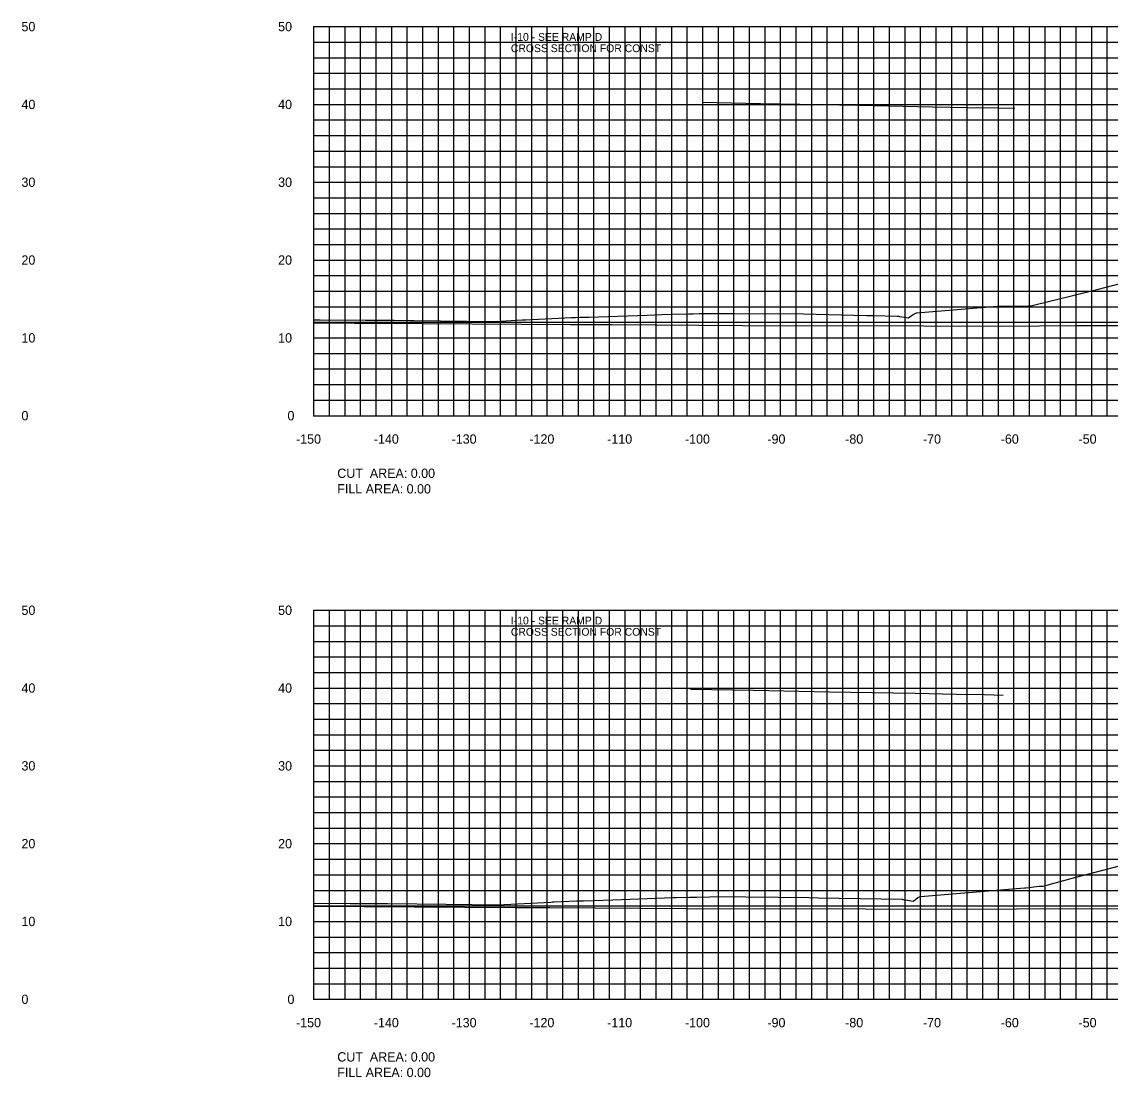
# Model space of a CAD drawing. Extents: x 1800880 to 1814006, y 250083 to 250560.
# Drawn here: x 1809923.4 to 1810063.4, y 250089.4 to 250225 of the extents above; entities that cross this region are included whole.
import ezdxf

# ---------------------------------------------------------------- set-up
doc = ezdxf.new("R2010")
doc.units = 0
for name, color, linetype in [('33', 7, 'Continuous'), ('CL-CNST', 7, 'Continuous'), ('DESIGN - DRAINAGE - Bridges', 7, 'Continuous'), ('DRAINAGETXT', 7, 'Continuous'), ('EPTEXT', 7, 'Continuous'), ('Level 46', 7, 'Continuous'), ('Level 62', 7, 'Continuous')]:
    doc.layers.add(name, color=color, linetype=linetype)

msp = doc.modelspace()

# ---------------------------------------------------------------- linework, layer by layer
at = {"layer": 'CL-CNST'}
for points in [[(1809961, 250186.73), (1809961.81, 250186.73), (1809967.65, 250186.72), (1809970.59, 250186.71), (1809971.3, 250186.71), (1809973.33, 250186.66), (1809973.86, 250186.65), (1809984.13, 250186.53), (1809984.13, 250186.53), (1809984.22, 250186.54), (1809984.24, 250186.54), (1809987.78, 250186.73), (1809987.93, 250186.74), (1809988.2, 250186.74), (1809994.12, 250187.05), (1809994.47, 250187.05), (1809994.62, 250187.05), (1809995.18, 250187.07), (1809995.28, 250187.07), (1809996.36, 250187.1), (1809998.82, 250187.17), (1810003.85, 250187.36), (1810005.74, 250187.43), (1810006.93, 250187.48), (1810009.19, 250187.52), (1810009.72, 250187.53), (1810009.76, 250187.53), (1810010.57, 250187.55), (1810011.74, 250187.58), (1810015.05, 250187.56), (1810023.96, 250187.5), (1810032.05, 250187.32), (1810032.84, 250187.3), (1810035.97, 250187.23), (1810036.04, 250187.22), (1810036.12, 250187.21), (1810036.19, 250187.2), (1810036.25, 250187.19), (1810036.31, 250187.18), (1810037.42, 250186.99), (1810037.79, 250187.26), (1810038.06, 250187.45), (1810038.49, 250187.66), (1810038.53, 250187.66), (1810048.89, 250188.52), (1810052.89, 250188.54), (1810053.15, 250188.54), (1810061.68, 250190.63), (1810065.83, 250191.72)], [(1809961, 250111.78), (1809965.65, 250111.75), (1809968.41, 250111.75), (1809970.51, 250111.74), (1809978.01, 250111.66), (1809984.58, 250111.57), (1809984.62, 250111.57), (1809991.45, 250111.93), (1809991.68, 250111.94), (1809991.85, 250111.94), (1809994.75, 250112.09), (1809995.11, 250112.09), (1809995.24, 250112.09), (1809995.28, 250112.09), (1809995.65, 250112.1), (1809999.43, 250112.22), (1810007.19, 250112.51), (1810007.62, 250112.52), (1810007.63, 250112.52), (1810009.29, 250112.56), (1810009.64, 250112.57), (1810009.89, 250112.57), (1810010.23, 250112.57), (1810011.9, 250112.61), (1810012.35, 250112.62), (1810020.73, 250112.54), (1810024.61, 250112.5), (1810025.83, 250112.48), (1810036.63, 250112.29), (1810036.67, 250112.28), (1810036.73, 250112.26), (1810036.79, 250112.25), (1810038.02, 250112.03), (1810038.29, 250112.23), (1810038.66, 250112.49), (1810038.97, 250112.64), (1810039, 250112.64), (1810052.35, 250113.75), (1810052.57, 250113.77), (1810054.25, 250113.97), (1810054.41, 250113.97), (1810054.75, 250113.98), (1810058.65, 250115.03), (1810069.66, 250117.91)]]:
    msp.add_lwpolyline(points, dxfattribs=at)
at = {"layer": 'DESIGN - DRAINAGE - Bridges'}
for p, q in [((1809960.94, 250224.43), (1809961, 250224.43)), ((1809961, 250174.43), (1809961, 250224.43)), ((1809960.94, 250214.43), (1809961, 250214.43)), ((1809960.94, 250204.43), (1809961, 250204.43)), ((1809960.94, 250194.43), (1809961, 250194.43)), ((1809960.94, 250184.43), (1809961, 250184.43)), ((1809960.94, 250174.43), (1809961, 250174.43)), ((1809961, 250174.43), (1810261, 250174.43)), ((1809961, 250174.37), (1809961, 250174.43)), ((1809971, 250174.37), (1809971, 250174.43)), ((1809981, 250174.37), (1809981, 250174.43)), ((1809991, 250174.37), (1809991, 250174.43)), ((1810001, 250174.37), (1810001, 250174.43)), ((1810011, 250174.37), (1810011, 250174.43)), ((1810021, 250174.37), (1810021, 250174.43)), ((1810031, 250174.37), (1810031, 250174.43)), ((1810041, 250174.37), (1810041, 250174.43)), ((1810051, 250174.37), (1810051, 250174.43)), ((1810061, 250174.37), (1810061, 250174.43)), ((1809960.94, 250149.43), (1809961, 250149.43)), ((1809961, 250099.43), (1809961, 250149.43)), ((1809960.94, 250139.43), (1809961, 250139.43)), ((1809960.94, 250129.43), (1809961, 250129.43)), ((1809960.94, 250119.43), (1809961, 250119.43)), ((1809960.94, 250109.43), (1809961, 250109.43)), ((1809960.94, 250099.43), (1809961, 250099.43)), ((1809961, 250099.43), (1810261, 250099.43)), ((1809961, 250099.37), (1809961, 250099.43)), ((1809971, 250099.37), (1809971, 250099.43)), ((1809981, 250099.37), (1809981, 250099.43)), ((1809991, 250099.37), (1809991, 250099.43)), ((1810001, 250099.37), (1810001, 250099.43)), ((1810011, 250099.37), (1810011, 250099.43)), ((1810021, 250099.37), (1810021, 250099.43)), ((1810031, 250099.37), (1810031, 250099.43)), ((1810041, 250099.37), (1810041, 250099.43)), ((1810051, 250099.37), (1810051, 250099.43)), ((1810061, 250099.37), (1810061, 250099.43))]:
    msp.add_line(p, q, dxfattribs=at)
at = {"layer": 'Level 46'}
for p, q in [((1809961, 250224.43), (1810261, 250224.43)), ((1809961, 250174.43), (1809961, 250224.43)), ((1809963, 250174.43), (1809963, 250224.43)), ((1809965, 250174.43), (1809965, 250224.43)), ((1809967, 250174.43), (1809967, 250224.43)), ((1809969, 250174.43), (1809969, 250224.43)), ((1809971, 250174.43), (1809971, 250224.43)), ((1809973, 250174.43), (1809973, 250224.43)), ((1809975, 250174.43), (1809975, 250224.43)), ((1809977, 250174.43), (1809977, 250224.43)), ((1809979, 250174.43), (1809979, 250224.43)), ((1809981, 250174.43), (1809981, 250224.43)), ((1809983, 250174.43), (1809983, 250224.43)), ((1809985, 250174.43), (1809985, 250224.43)), ((1809987, 250174.43), (1809987, 250224.43)), ((1809989, 250174.43), (1809989, 250224.43)), ((1809991, 250174.43), (1809991, 250224.43)), ((1809993, 250174.43), (1809993, 250224.43)), ((1809995, 250174.43), (1809995, 250224.43)), ((1809997, 250174.43), (1809997, 250224.43)), ((1809999, 250174.43), (1809999, 250224.43)), ((1810001, 250174.43), (1810001, 250224.43)), ((1810003, 250174.43), (1810003, 250224.43)), ((1810005, 250174.43), (1810005, 250224.43)), ((1810007, 250174.43), (1810007, 250224.43)), ((1810009, 250174.43), (1810009, 250224.43)), ((1810011, 250174.43), (1810011, 250224.43)), ((1810013, 250174.43), (1810013, 250224.43)), ((1810015, 250174.43), (1810015, 250224.43)), ((1810017, 250174.43), (1810017, 250224.43)), ((1810019, 250174.43), (1810019, 250224.43)), ((1810021, 250174.43), (1810021, 250224.43)), ((1810023, 250174.43), (1810023, 250224.43)), ((1810025, 250174.43), (1810025, 250224.43)), ((1810027, 250174.43), (1810027, 250224.43)), ((1810029, 250174.43), (1810029, 250224.43)), ((1810031, 250174.43), (1810031, 250224.43)), ((1810033, 250174.43), (1810033, 250224.43)), ((1810035, 250174.43), (1810035, 250224.43)), ((1810037, 250174.43), (1810037, 250224.43)), ((1810039, 250174.43), (1810039, 250224.43)), ((1810041, 250174.43), (1810041, 250224.43)), ((1810043, 250174.43), (1810043, 250224.43)), ((1810045, 250174.43), (1810045, 250224.43)), ((1810047, 250174.43), (1810047, 250224.43)), ((1810049, 250174.43), (1810049, 250224.43)), ((1810051, 250174.43), (1810051, 250224.43)), ((1810053, 250174.43), (1810053, 250224.43)), ((1810055, 250174.43), (1810055, 250224.43)), ((1810057, 250174.43), (1810057, 250224.43)), ((1810059, 250174.43), (1810059, 250224.43)), ((1810061, 250174.43), (1810061, 250224.43)), ((1810063, 250174.43), (1810063, 250224.43)), ((1809961, 250222.43), (1810261, 250222.43)), ((1809961, 250220.43), (1810261, 250220.43)), ((1809961, 250218.43), (1810261, 250218.43)), ((1809961, 250216.43), (1810261, 250216.43)), ((1809961, 250214.43), (1810261, 250214.43)), ((1809961, 250212.43), (1810261, 250212.43)), ((1809961, 250210.43), (1810261, 250210.43)), ((1809961, 250208.43), (1810261, 250208.43)), ((1809961, 250206.43), (1810261, 250206.43)), ((1809961, 250204.43), (1810261, 250204.43)), ((1809961, 250202.43), (1810261, 250202.43)), ((1809961, 250200.43), (1810261, 250200.43)), ((1809961, 250198.43), (1810261, 250198.43)), ((1809961, 250196.43), (1810261, 250196.43)), ((1809961, 250194.43), (1810261, 250194.43)), ((1809961, 250192.43), (1810261, 250192.43)), ((1809961, 250190.43), (1810261, 250190.43)), ((1809961, 250188.43), (1810261, 250188.43)), ((1809961, 250186.43), (1810261, 250186.43)), ((1809961, 250184.43), (1810261, 250184.43)), ((1809961, 250182.43), (1810261, 250182.43)), ((1809961, 250180.43), (1810261, 250180.43)), ((1809961, 250178.43), (1810261, 250178.43)), ((1809961, 250176.43), (1810261, 250176.43)), ((1809961, 250174.43), (1810261, 250174.43)), ((1809961, 250149.43), (1810261, 250149.43)), ((1809961, 250099.43), (1809961, 250149.43)), ((1809963, 250099.43), (1809963, 250149.43)), ((1809965, 250099.43), (1809965, 250149.43)), ((1809967, 250099.43), (1809967, 250149.43)), ((1809969, 250099.43), (1809969, 250149.43)), ((1809971, 250099.43), (1809971, 250149.43)), ((1809973, 250099.43), (1809973, 250149.43)), ((1809975, 250099.43), (1809975, 250149.43)), ((1809977, 250099.43), (1809977, 250149.43)), ((1809979, 250099.43), (1809979, 250149.43)), ((1809981, 250099.43), (1809981, 250149.43)), ((1809983, 250099.43), (1809983, 250149.43)), ((1809985, 250099.43), (1809985, 250149.43)), ((1809987, 250099.43), (1809987, 250149.43)), ((1809989, 250099.43), (1809989, 250149.43)), ((1809991, 250099.43), (1809991, 250149.43)), ((1809993, 250099.43), (1809993, 250149.43)), ((1809995, 250099.43), (1809995, 250149.43)), ((1809997, 250099.43), (1809997, 250149.43)), ((1809999, 250099.43), (1809999, 250149.43)), ((1810001, 250099.43), (1810001, 250149.43)), ((1810003, 250099.43), (1810003, 250149.43)), ((1810005, 250099.43), (1810005, 250149.43)), ((1810007, 250099.43), (1810007, 250149.43)), ((1810009, 250099.43), (1810009, 250149.43)), ((1810011, 250099.43), (1810011, 250149.43)), ((1810013, 250099.43), (1810013, 250149.43)), ((1810015, 250099.43), (1810015, 250149.43)), ((1810017, 250099.43), (1810017, 250149.43)), ((1810019, 250099.43), (1810019, 250149.43)), ((1810021, 250099.43), (1810021, 250149.43)), ((1810023, 250099.43), (1810023, 250149.43)), ((1810025, 250099.43), (1810025, 250149.43)), ((1810027, 250099.43), (1810027, 250149.43)), ((1810029, 250099.43), (1810029, 250149.43)), ((1810031, 250099.43), (1810031, 250149.43)), ((1810033, 250099.43), (1810033, 250149.43)), ((1810035, 250099.43), (1810035, 250149.43)), ((1810037, 250099.43), (1810037, 250149.43)), ((1810039, 250099.43), (1810039, 250149.43)), ((1810041, 250099.43), (1810041, 250149.43)), ((1810043, 250099.43), (1810043, 250149.43)), ((1810045, 250099.43), (1810045, 250149.43)), ((1810047, 250099.43), (1810047, 250149.43)), ((1810049, 250099.43), (1810049, 250149.43)), ((1810051, 250099.43), (1810051, 250149.43)), ((1810053, 250099.43), (1810053, 250149.43)), ((1810055, 250099.43), (1810055, 250149.43)), ((1810057, 250099.43), (1810057, 250149.43)), ((1810059, 250099.43), (1810059, 250149.43)), ((1810061, 250099.43), (1810061, 250149.43)), ((1810063, 250099.43), (1810063, 250149.43)), ((1809961, 250147.43), (1810261, 250147.43)), ((1809961, 250145.43), (1810261, 250145.43)), ((1809961, 250143.43), (1810261, 250143.43)), ((1809961, 250141.43), (1810261, 250141.43)), ((1809961, 250139.43), (1810261, 250139.43)), ((1809961, 250137.43), (1810261, 250137.43)), ((1809961, 250135.43), (1810261, 250135.43)), ((1809961, 250133.43), (1810261, 250133.43)), ((1809961, 250131.43), (1810261, 250131.43)), ((1809961, 250129.43), (1810261, 250129.43)), ((1809961, 250127.43), (1810261, 250127.43)), ((1809961, 250125.43), (1810261, 250125.43)), ((1809961, 250123.43), (1810261, 250123.43)), ((1809961, 250121.43), (1810261, 250121.43)), ((1809961, 250119.43), (1810261, 250119.43)), ((1809961, 250117.43), (1810261, 250117.43)), ((1809961, 250115.43), (1810261, 250115.43)), ((1809961, 250113.43), (1810261, 250113.43)), ((1809961, 250111.43), (1810261, 250111.43)), ((1809961, 250109.43), (1810261, 250109.43)), ((1809961, 250107.43), (1810261, 250107.43)), ((1809961, 250105.43), (1810261, 250105.43)), ((1809961, 250103.43), (1810261, 250103.43)), ((1809961, 250101.43), (1810261, 250101.43)), ((1809961, 250099.43), (1810261, 250099.43))]:
    msp.add_line(p, q, dxfattribs=at)
at = {"layer": 'Level 62'}
for points in [[(1810010.91, 250214.71), (1810018.4, 250214.56), (1810020.96, 250214.52), (1810031.08, 250214.32), (1810040.51, 250214.14), (1810045.08, 250214.05), (1810048.95, 250213.98), (1810051.11, 250213.93)], [(1809961, 250186.35), (1809966.2, 250186.32), (1809968.7, 250186.32), (1809993.95, 250186.14), (1809999.26, 250186.15), (1810021.71, 250185.99), (1810029.37, 250186.02), (1810049.46, 250185.95), (1810059.13, 250186), (1810077.22, 250186.02), (1810088.62, 250186.08), (1810104.98, 250185.8), (1810117.89, 250185.87), (1810132.73, 250186.03), (1810146.41, 250185.94), (1810160.49, 250186.03), (1810173.94, 250186.26), (1810188.24, 250186.34), (1810201.43, 250185.98), (1810216, 250186.08), (1810235.17, 250185.41), (1810243.75, 250185.47), (1810261, 250185.47)], [(1810009.43, 250139.3), (1810017.51, 250139.14), (1810019.48, 250139.1), (1810027.27, 250138.96), (1810038.27, 250138.75), (1810043.6, 250138.65), (1810047.22, 250138.58), (1810049.63, 250138.53)], [(1809961, 250111.41), (1809986.87, 250111.22), (1809991.33, 250111.23), (1810014.62, 250111.07), (1810021.51, 250111.09), (1810042.38, 250111.02), (1810051.33, 250111.07), (1810070.13, 250111.09), (1810080.87, 250111.15), (1810097.89, 250110.85), (1810110.18, 250110.92), (1810125.65, 250111.09), (1810139.9, 250110.99), (1810153.4, 250111.08), (1810167.45, 250111.31), (1810181.16, 250111.4), (1810194.94, 250111.02), (1810208.91, 250111.11), (1810228.98, 250110.41), (1810236.67, 250110.47), (1810257.05, 250110.47), (1810261, 250110.49)]]:
    msp.add_lwpolyline(points, dxfattribs=at)

# ---------------------------------------------------------------- texts
for s, p in [('-150', (1809958.7, 250170.83)), ('-140', (1809968.7, 250170.83)), ('-130', (1809978.7, 250170.83)), ('-120', (1809988.7, 250170.83)), ('-110', (1809998.7, 250170.83)), ('-100', (1810008.7, 250170.83)), ('-90', (1810019.3, 250170.83)), ('-80', (1810029.3, 250170.83)), ('-70', (1810039.3, 250170.83)), ('-60', (1810049.3, 250170.83)), ('-50', (1810059.3, 250170.83)), ('-150', (1809958.7, 250095.83)), ('-140', (1809968.7, 250095.83)), ('-130', (1809978.7, 250095.83)), ('-120', (1809988.7, 250095.83)), ('-110', (1809998.7, 250095.83)), ('-100', (1810008.7, 250095.83)), ('-90', (1810019.3, 250095.83)), ('-80', (1810029.3, 250095.83)), ('-70', (1810039.3, 250095.83)), ('-60', (1810049.3, 250095.83)), ('-50', (1810059.3, 250095.83))]:
    msp.add_text(s, height=1.2).set_placement(p)
at = {"layer": '33'}
for s, p in [('50', (1809923.4, 250223.83)), ('50', (1809956.4, 250223.83)), ('40', (1809923.4, 250213.83)), ('40', (1809956.4, 250213.83)), ('30', (1809923.4, 250203.83)), ('30', (1809956.4, 250203.83)), ('20', (1809923.4, 250193.83)), ('20', (1809956.4, 250193.83)), ('10', (1809923.4, 250183.83)), ('10', (1809956.4, 250183.83)), ('0', (1809923.4, 250173.83)), ('0', (1809957.6, 250173.83)), ('50', (1809923.4, 250148.83)), ('50', (1809956.4, 250148.83)), ('40', (1809923.4, 250138.83)), ('40', (1809956.4, 250138.83)), ('30', (1809923.4, 250128.83)), ('30', (1809956.4, 250128.83)), ('20', (1809923.4, 250118.83)), ('20', (1809956.4, 250118.83)), ('10', (1809923.4, 250108.83)), ('10', (1809956.4, 250108.83)), ('0', (1809923.4, 250098.83)), ('0', (1809957.6, 250098.83))]:
    msp.add_text(s, height=1.2, dxfattribs=at).set_placement(p)
at = {"layer": 'DESIGN - DRAINAGE - Bridges'}
for p in [(1809961, 250174.43), (1809961, 250099.43)]:
    msp.add_text('-', height=0.0001, dxfattribs=at).set_placement(p)
at = {"layer": 'DRAINAGETXT'}
for s, p in [('CUT  AREA: 0.00', (1809964, 250166.43)), ('FILL AREA: 0.00', (1809964, 250164.43)), ('CUT  AREA: 0.00', (1809964, 250091.43)), ('FILL AREA: 0.00', (1809964, 250089.43))]:
    msp.add_text(s, height=1.2, dxfattribs=at).set_placement(p)
at = {"layer": 'EPTEXT'}
for s, p in [('I-10 - SEE RAMP D', (1809986.32, 250222.6)), ('CROSS SECTION FOR CONST ', (1809986.32, 250221.15)), ('I-10 - SEE RAMP D', (1809986.32, 250147.6)), ('CROSS SECTION FOR CONST ', (1809986.32, 250146.15))]:
    msp.add_text(s, height=1, dxfattribs=at).set_placement(p)

doc.saveas('drawing.dxf')
